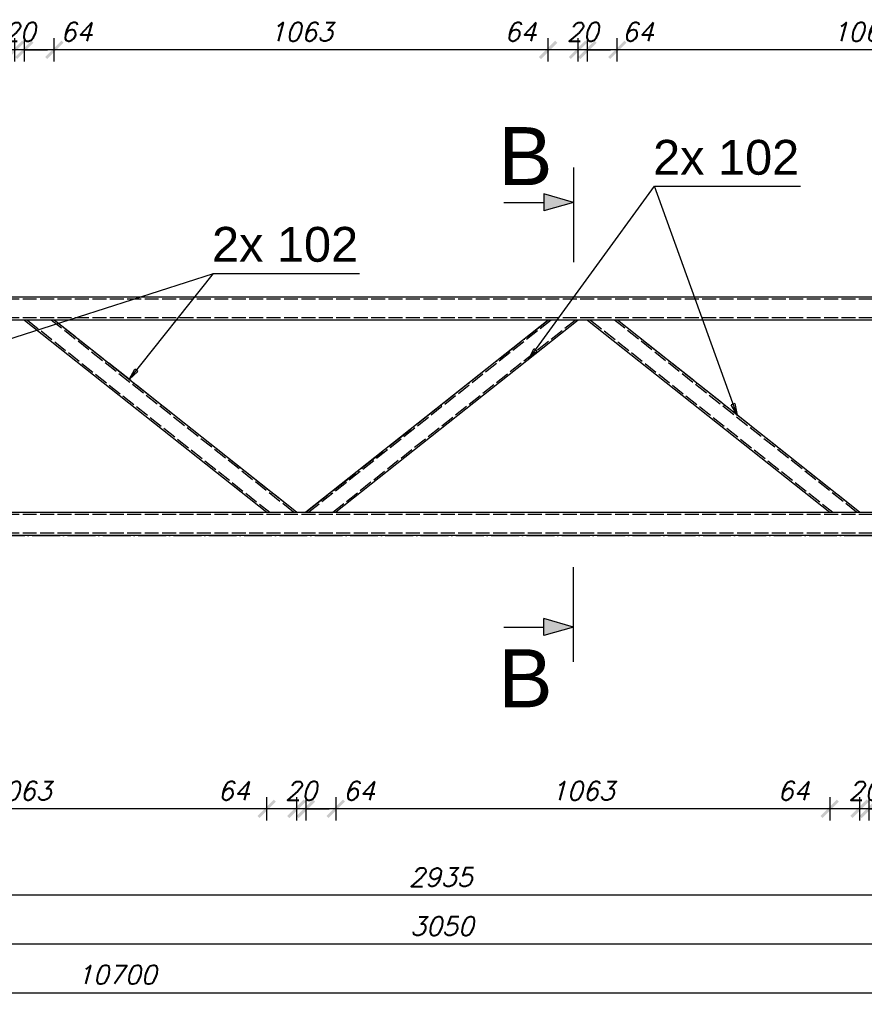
# Model space of a CAD drawing. Header units: millimetres. Extents: x 1814 to 94182, y 11562 to 49454.
# Tile 331 of 656: x 26026 to 26208, y 20977 to 21189. Entities that reach past the tile are written whole.
import ezdxf

# ---------------------------------------------------------------- set-up
doc = ezdxf.new("R2010")
doc.units = ezdxf.units.MM
doc.linetypes.add('ACAD_ISO02W100', pattern=[15, 12, -3])
doc.linetypes.add('ACAD_ISO04W100', pattern=[30, 24, -3, 0, -3])
doc.layers.add('wymiar', color=135, linetype='Continuous', lineweight=9)
doc.styles.add('ARIAL', font='arial.ttf')
doc.styles.add('CutSymbolDown', font='arial.ttf', dxfattribs={"height": 5})
doc.styles.add('CutSymbolUp', font='arial.ttf', dxfattribs={"height": 5})
doc.styles.add('WYMIARY', font='simplex.shx', dxfattribs={"oblique": 15})
doc.dimstyles.new('1-25', dxfattribs={"dimscale": 25, "dimtxt": 0.16, "dimasz": 0.2, "dimexe": 0.1, "dimexo": 0.1, "dimgap": 0.075, "dimtad": 1, "dimdec": 0, "dimlfac": 10, "dimrnd": 0.01, "dimzin": 9, "dimtxsty": 'WYMIARY', "dimblk": 'ARCHTICK', "dimcen": 0.2, "dimdle": 0.15, "dimadec": 1, "dimazin": 1, "dimtfac": 1, "dimtdec": 0, "dimtix": 1, "dimtmove": 2, "dimatfit": 3, "dimldrblk": 'ARCHTICK', "dimfxl": 0, "dimarcsym": 0})

# ---------------------------------------------------------------- blocks, each defined once
blk = doc.blocks.new('sectionup')
blk.add_hatch(color=256).paths.add_polyline_path([(-2.545, 0.728), (-2.545, -0.728), (0, 0)])
at = {"color": 7, "linetype": 'Continuous'}
for p, q in [((0, 3), (0, -5.151)), ((-6, 0), (-2.545, 0))]:
    blk.add_line(p, q, dxfattribs=at)
for p, q in [((0, 0), (-2.545, 0.728)), ((-2.545, 0.728), (-2.545, -0.728)), ((0, 0), (-2.545, -0.728))]:
    blk.add_line(p, q)
blk = doc.blocks.new('sectiondown')
blk.add_hatch(color=256).paths.add_polyline_path([(0, 0), (-2.545, 0.728), (-2.545, -0.728)])
at = {"color": 7, "linetype": 'Continuous'}
for p, q in [((0, -3), (0, 5.151)), ((-6, 0), (-2.545, 0))]:
    blk.add_line(p, q, dxfattribs=at)
for p, q in [((0, 0), (-2.545, 0.728)), ((-2.545, -0.728), (-2.545, 0.728)), ((0, 0), (-2.545, -0.728))]:
    blk.add_line(p, q)
blk = doc.blocks.new('_ARCHTICK')
at = {"color": 0, "linetype": 'ByBlock', "lineweight": -2}
blk.add_solid([(0.398, 0.309), (0.309, 0.398), (-0.309, -0.398), (-0.398, -0.309)], dxfattribs=at)
blk = doc.blocks.new('*D2474')
at = {"layer": 'Defpoints', "color": 0}
for p in [(25970.36, 21122.62), (26263.85, 21115.75), (25970.36, 21000.91)]:
    blk.add_point(p, dxfattribs=at)
at = {"layer": 'wymiar', "color": 0, "lineweight": -2}
for p, q in [((25970.36, 21003.41), (25970.36, 20998.41)), ((26263.85, 21003.41), (26263.85, 20998.41)), ((26267.6, 21000.91), (25966.61, 21000.91))]:
    blk.add_line(p, q, dxfattribs=at)
at = {"layer": 'wymiar', "color": 0, "lineweight": -2, "xscale": 5, "yscale": 5, "zscale": 5, "rotation": 180}
blk.add_blockref('_ARCHTICK', (25970.36, 21000.91), dxfattribs=at)
at = {"layer": 'wymiar', "color": 0, "lineweight": -2, "xscale": 5, "yscale": 5, "zscale": 5}
blk.add_blockref('_ARCHTICK', (26263.85, 21000.91), dxfattribs=at)
at = {"layer": 'wymiar', "color": 0, "insert": (26117.1, 21004.78), "char_height": 4, "attachment_point": 5, "style": 'WYMIARY'}
blk.add_mtext('2935', dxfattribs=at)
blk = doc.blocks.new('*D2481')
at = {"layer": 'Defpoints', "color": 0}
for p in [(26269.85, 21105.46), (25964.86, 21103.15), (25964.86, 20990.35)]:
    blk.add_point(p, dxfattribs=at)
at = {"layer": 'wymiar', "color": 0, "lineweight": -2}
for p, q in [((25964.86, 20992.85), (25964.86, 20987.85)), ((26269.85, 20992.85), (26269.85, 20987.85)), ((26273.6, 20990.35), (25961.11, 20990.35))]:
    blk.add_line(p, q, dxfattribs=at)
at = {"layer": 'wymiar', "color": 0, "lineweight": -2, "xscale": 5, "yscale": 5, "zscale": 5, "rotation": 180}
blk.add_blockref('_ARCHTICK', (25964.86, 20990.35), dxfattribs=at)
at = {"layer": 'wymiar', "color": 0, "lineweight": -2, "xscale": 5, "yscale": 5, "zscale": 5}
blk.add_blockref('_ARCHTICK', (26269.85, 20990.35), dxfattribs=at)
at = {"layer": 'wymiar', "color": 0, "insert": (26117.35, 20994.22), "char_height": 4, "attachment_point": 5, "style": 'WYMIARY'}
blk.add_mtext('3050', dxfattribs=at)
blk = doc.blocks.new('*D2485')
at = {"layer": 'Defpoints', "color": 0}
for p in [(25512.37, 21104.04), (26582.34, 21104.04), (26582.34, 20979.9)]:
    blk.add_point(p, dxfattribs=at)
at = {"layer": 'wymiar', "color": 0, "lineweight": -2}
for p, q in [((25512.37, 20982.4), (25512.37, 20977.4)), ((26582.34, 20982.4), (26582.34, 20977.4)), ((25508.62, 20979.9), (26586.09, 20979.9))]:
    blk.add_line(p, q, dxfattribs=at)
at = {"layer": 'wymiar', "color": 0, "lineweight": -2, "xscale": 5, "yscale": 5, "zscale": 5, "rotation": 180}
blk.add_blockref('_ARCHTICK', (25512.37, 20979.9), dxfattribs=at)
at = {"layer": 'wymiar', "color": 0, "lineweight": -2, "xscale": 5, "yscale": 5, "zscale": 5}
blk.add_blockref('_ARCHTICK', (26582.34, 20979.9), dxfattribs=at)
at = {"layer": 'wymiar', "color": 0, "insert": (26047.35, 20983.78), "char_height": 4, "attachment_point": 5, "style": 'WYMIARY'}
blk.add_mtext('10700', dxfattribs=at)
blk = doc.blocks.new('*D2500')
at = {"layer": 'Defpoints', "color": 0}
for p in [(26155.1, 21182.92), (26155.1, 21124.74), (26261.4, 21124.74)]:
    blk.add_point(p, dxfattribs=at)
at = {"layer": 'wymiar', "color": 0, "lineweight": -2}
for p, q in [((26155.1, 21180.42), (26155.1, 21185.42)), ((26261.4, 21180.42), (26261.4, 21185.42)), ((26265.15, 21182.92), (26151.35, 21182.92))]:
    blk.add_line(p, q, dxfattribs=at)
at = {"layer": 'wymiar', "color": 0, "lineweight": -2, "xscale": 5, "yscale": 5, "zscale": 5, "rotation": 180}
blk.add_blockref('_ARCHTICK', (26155.1, 21182.92), dxfattribs=at)
at = {"layer": 'wymiar', "color": 0, "lineweight": -2, "xscale": 5, "yscale": 5, "zscale": 5}
blk.add_blockref('_ARCHTICK', (26261.4, 21182.92), dxfattribs=at)
at = {"layer": 'wymiar', "color": 0, "insert": (26208.25, 21186.79), "char_height": 4, "attachment_point": 5, "style": 'WYMIARY'}
blk.add_mtext('1063', dxfattribs=at)
blk = doc.blocks.new('*D2501')
at = {"layer": 'Defpoints', "color": 0}
for p in [(26148.67, 21182.92), (26148.67, 21124.74), (26155.1, 21124.74)]:
    blk.add_point(p, dxfattribs=at)
at = {"layer": 'wymiar', "color": 0, "lineweight": -2}
for p, q in [((26148.67, 21180.42), (26148.67, 21185.42)), ((26155.1, 21180.42), (26155.1, 21185.42)), ((26158.85, 21182.92), (26144.92, 21182.92))]:
    blk.add_line(p, q, dxfattribs=at)
at = {"layer": 'wymiar', "color": 0, "lineweight": -2, "xscale": 5, "yscale": 5, "zscale": 5, "rotation": 180}
blk.add_blockref('_ARCHTICK', (26148.67, 21182.92), dxfattribs=at)
at = {"layer": 'wymiar', "color": 0, "lineweight": -2, "xscale": 5, "yscale": 5, "zscale": 5}
blk.add_blockref('_ARCHTICK', (26155.1, 21182.92), dxfattribs=at)
at = {"layer": 'wymiar', "color": 0, "insert": (26159.55, 21186.79), "char_height": 4, "attachment_point": 5, "style": 'WYMIARY'}
blk.add_mtext('64', dxfattribs=at)
blk = doc.blocks.new('*D2502')
at = {"layer": 'Defpoints', "color": 0}
for p in [(26146.64, 21182.92), (26146.64, 21124.74), (26148.67, 21124.74)]:
    blk.add_point(p, dxfattribs=at)
at = {"layer": 'wymiar', "color": 0, "lineweight": -2}
for p, q in [((26146.64, 21180.42), (26146.64, 21185.42)), ((26148.67, 21180.42), (26148.67, 21185.42)), ((26146.64, 21182.92), (26141.64, 21182.92)), ((26148.67, 21182.92), (26146.64, 21182.92)), ((26148.67, 21182.92), (26153.67, 21182.92))]:
    blk.add_line(p, q, dxfattribs=at)
at = {"layer": 'wymiar', "color": 0, "lineweight": -2, "xscale": 5, "yscale": 5, "zscale": 5}
blk.add_blockref('_ARCHTICK', (26146.64, 21182.92), dxfattribs=at)
at = {"layer": 'wymiar', "color": 0, "lineweight": -2, "xscale": 5, "yscale": 5, "zscale": 5, "rotation": 180}
blk.add_blockref('_ARCHTICK', (26148.67, 21182.92), dxfattribs=at)
at = {"layer": 'wymiar', "color": 0, "insert": (26147.65, 21186.79), "char_height": 4, "attachment_point": 5, "style": 'WYMIARY'}
blk.add_mtext('20', dxfattribs=at)
blk = doc.blocks.new('*D2503')
at = {"layer": 'Defpoints', "color": 0}
for p in [(26140.2, 21182.92), (26140.2, 21124.74), (26146.64, 21124.74)]:
    blk.add_point(p, dxfattribs=at)
at = {"layer": 'wymiar', "color": 0, "lineweight": -2}
for p, q in [((26140.2, 21180.42), (26140.2, 21185.42)), ((26146.64, 21180.42), (26146.64, 21185.42)), ((26150.39, 21182.92), (26136.45, 21182.92))]:
    blk.add_line(p, q, dxfattribs=at)
at = {"layer": 'wymiar', "color": 0, "lineweight": -2, "xscale": 5, "yscale": 5, "zscale": 5, "rotation": 180}
blk.add_blockref('_ARCHTICK', (26140.2, 21182.92), dxfattribs=at)
at = {"layer": 'wymiar', "color": 0, "lineweight": -2, "xscale": 5, "yscale": 5, "zscale": 5}
blk.add_blockref('_ARCHTICK', (26146.64, 21182.92), dxfattribs=at)
at = {"layer": 'wymiar', "color": 0, "insert": (26134.26, 21186.79), "char_height": 4, "attachment_point": 5, "style": 'WYMIARY'}
blk.add_mtext('64', dxfattribs=at)
blk = doc.blocks.new('*D2504')
at = {"layer": 'Defpoints', "color": 0}
for p in [(26033.91, 21182.92), (26033.91, 21124.74), (26140.2, 21124.74)]:
    blk.add_point(p, dxfattribs=at)
at = {"layer": 'wymiar', "color": 0, "lineweight": -2}
for p, q in [((26033.91, 21180.42), (26033.91, 21185.42)), ((26140.2, 21180.42), (26140.2, 21185.42)), ((26143.95, 21182.92), (26030.16, 21182.92))]:
    blk.add_line(p, q, dxfattribs=at)
at = {"layer": 'wymiar', "color": 0, "lineweight": -2, "xscale": 5, "yscale": 5, "zscale": 5, "rotation": 180}
blk.add_blockref('_ARCHTICK', (26033.91, 21182.92), dxfattribs=at)
at = {"layer": 'wymiar', "color": 0, "lineweight": -2, "xscale": 5, "yscale": 5, "zscale": 5}
blk.add_blockref('_ARCHTICK', (26140.2, 21182.92), dxfattribs=at)
at = {"layer": 'wymiar', "color": 0, "insert": (26087.05, 21186.79), "char_height": 4, "attachment_point": 5, "style": 'WYMIARY'}
blk.add_mtext('1063', dxfattribs=at)
blk = doc.blocks.new('*D2505')
at = {"layer": 'Defpoints', "color": 0}
for p in [(26027.47, 21182.92), (26027.47, 21124.74), (26033.91, 21124.74)]:
    blk.add_point(p, dxfattribs=at)
at = {"layer": 'wymiar', "color": 0, "lineweight": -2}
for p, q in [((26027.47, 21180.42), (26027.47, 21185.42)), ((26033.91, 21180.42), (26033.91, 21185.42)), ((26037.66, 21182.92), (26023.72, 21182.92))]:
    blk.add_line(p, q, dxfattribs=at)
at = {"layer": 'wymiar', "color": 0, "lineweight": -2, "xscale": 5, "yscale": 5, "zscale": 5, "rotation": 180}
blk.add_blockref('_ARCHTICK', (26027.47, 21182.92), dxfattribs=at)
at = {"layer": 'wymiar', "color": 0, "lineweight": -2, "xscale": 5, "yscale": 5, "zscale": 5}
blk.add_blockref('_ARCHTICK', (26033.91, 21182.92), dxfattribs=at)
at = {"layer": 'wymiar', "color": 0, "insert": (26038.68, 21186.79), "char_height": 4, "attachment_point": 5, "style": 'WYMIARY'}
blk.add_mtext('64', dxfattribs=at)
blk = doc.blocks.new('*D2506')
at = {"layer": 'Defpoints', "color": 0}
for p in [(26025.44, 21182.92), (26025.44, 21124.74), (26027.47, 21124.74)]:
    blk.add_point(p, dxfattribs=at)
at = {"layer": 'wymiar', "color": 0, "lineweight": -2}
for p, q in [((26025.44, 21180.42), (26025.44, 21185.42)), ((26027.47, 21180.42), (26027.47, 21185.42)), ((26025.44, 21182.92), (26020.44, 21182.92)), ((26027.47, 21182.92), (26025.44, 21182.92)), ((26027.47, 21182.92), (26032.47, 21182.92))]:
    blk.add_line(p, q, dxfattribs=at)
at = {"layer": 'wymiar', "color": 0, "lineweight": -2, "xscale": 5, "yscale": 5, "zscale": 5}
blk.add_blockref('_ARCHTICK', (26025.44, 21182.92), dxfattribs=at)
at = {"layer": 'wymiar', "color": 0, "lineweight": -2, "xscale": 5, "yscale": 5, "zscale": 5, "rotation": 180}
blk.add_blockref('_ARCHTICK', (26027.47, 21182.92), dxfattribs=at)
at = {"layer": 'wymiar', "color": 0, "insert": (26026.46, 21186.79), "char_height": 4, "attachment_point": 5, "style": 'WYMIARY'}
blk.add_mtext('20', dxfattribs=at)
blk = doc.blocks.new('*D2507')
at = {"layer": 'Defpoints', "color": 0}
for p in [(26019.01, 21182.92), (26019.01, 21124.74), (26025.44, 21124.74)]:
    blk.add_point(p, dxfattribs=at)
at = {"layer": 'wymiar', "color": 0, "lineweight": -2}
for p, q in [((26019.01, 21180.42), (26019.01, 21185.42)), ((26025.44, 21180.42), (26025.44, 21185.42)), ((26029.19, 21182.92), (26015.26, 21182.92))]:
    blk.add_line(p, q, dxfattribs=at)
at = {"layer": 'wymiar', "color": 0, "lineweight": -2, "xscale": 5, "yscale": 5, "zscale": 5, "rotation": 180}
blk.add_blockref('_ARCHTICK', (26019.01, 21182.92), dxfattribs=at)
at = {"layer": 'wymiar', "color": 0, "lineweight": -2, "xscale": 5, "yscale": 5, "zscale": 5}
blk.add_blockref('_ARCHTICK', (26025.44, 21182.92), dxfattribs=at)
at = {"layer": 'wymiar', "color": 0, "insert": (26012.68, 21186.79), "char_height": 4, "attachment_point": 5, "style": 'WYMIARY'}
blk.add_mtext('64', dxfattribs=at)
blk = doc.blocks.new('*D2541')
at = {"layer": 'Defpoints', "color": 0}
for p in [(26209.25, 21083.34), (26215.69, 21083.34), (26209.25, 21019.5)]:
    blk.add_point(p, dxfattribs=at)
at = {"layer": 'wymiar', "color": 0, "lineweight": -2}
for p, q in [((26209.25, 21022), (26209.25, 21017)), ((26215.69, 21022), (26215.69, 21017)), ((26219.44, 21019.5), (26205.5, 21019.5))]:
    blk.add_line(p, q, dxfattribs=at)
at = {"layer": 'wymiar', "color": 0, "lineweight": -2, "xscale": 5, "yscale": 5, "zscale": 5, "rotation": 180}
blk.add_blockref('_ARCHTICK', (26209.25, 21019.5), dxfattribs=at)
at = {"layer": 'wymiar', "color": 0, "lineweight": -2, "xscale": 5, "yscale": 5, "zscale": 5}
blk.add_blockref('_ARCHTICK', (26215.69, 21019.5), dxfattribs=at)
at = {"layer": 'wymiar', "color": 0, "insert": (26220.65, 21023.38), "char_height": 4, "attachment_point": 5, "style": 'WYMIARY'}
blk.add_mtext('64', dxfattribs=at)
blk = doc.blocks.new('*D2542')
at = {"layer": 'Defpoints', "color": 0}
for p in [(26207.25, 21083.34), (26209.25, 21083.34), (26207.25, 21019.5)]:
    blk.add_point(p, dxfattribs=at)
at = {"layer": 'wymiar', "color": 0, "lineweight": -2}
for p, q in [((26207.25, 21022), (26207.25, 21017)), ((26209.25, 21022), (26209.25, 21017)), ((26207.25, 21019.5), (26202.25, 21019.5)), ((26209.25, 21019.5), (26207.25, 21019.5)), ((26209.25, 21019.5), (26214.25, 21019.5))]:
    blk.add_line(p, q, dxfattribs=at)
at = {"layer": 'wymiar', "color": 0, "lineweight": -2, "xscale": 5, "yscale": 5, "zscale": 5}
blk.add_blockref('_ARCHTICK', (26207.25, 21019.5), dxfattribs=at)
at = {"layer": 'wymiar', "color": 0, "lineweight": -2, "xscale": 5, "yscale": 5, "zscale": 5, "rotation": 180}
blk.add_blockref('_ARCHTICK', (26209.25, 21019.5), dxfattribs=at)
at = {"layer": 'wymiar', "color": 0, "insert": (26208.25, 21023.38), "char_height": 4, "attachment_point": 5, "style": 'WYMIARY'}
blk.add_mtext('20', dxfattribs=at)
blk = doc.blocks.new('*D2543')
at = {"layer": 'Defpoints', "color": 0}
for p in [(26200.82, 21083.34), (26207.25, 21083.34), (26200.82, 21019.5)]:
    blk.add_point(p, dxfattribs=at)
at = {"layer": 'wymiar', "color": 0, "lineweight": -2}
for p, q in [((26200.82, 21022), (26200.82, 21017)), ((26207.25, 21022), (26207.25, 21017)), ((26211, 21019.5), (26197.07, 21019.5))]:
    blk.add_line(p, q, dxfattribs=at)
at = {"layer": 'wymiar', "color": 0, "lineweight": -2, "xscale": 5, "yscale": 5, "zscale": 5, "rotation": 180}
blk.add_blockref('_ARCHTICK', (26200.82, 21019.5), dxfattribs=at)
at = {"layer": 'wymiar', "color": 0, "lineweight": -2, "xscale": 5, "yscale": 5, "zscale": 5}
blk.add_blockref('_ARCHTICK', (26207.25, 21019.5), dxfattribs=at)
at = {"layer": 'wymiar', "color": 0, "insert": (26193.03, 21023.38), "char_height": 4, "attachment_point": 5, "style": 'WYMIARY'}
blk.add_mtext('64', dxfattribs=at)
blk = doc.blocks.new('*D2544')
at = {"layer": 'Defpoints', "color": 0}
for p in [(26094.49, 21083.34), (26200.82, 21083.34), (26094.49, 21019.5)]:
    blk.add_point(p, dxfattribs=at)
at = {"layer": 'wymiar', "color": 0, "lineweight": -2}
for p, q in [((26094.49, 21022), (26094.49, 21017)), ((26200.82, 21022), (26200.82, 21017)), ((26204.57, 21019.5), (26090.74, 21019.5))]:
    blk.add_line(p, q, dxfattribs=at)
at = {"layer": 'wymiar', "color": 0, "lineweight": -2, "xscale": 5, "yscale": 5, "zscale": 5, "rotation": 180}
blk.add_blockref('_ARCHTICK', (26094.49, 21019.5), dxfattribs=at)
at = {"layer": 'wymiar', "color": 0, "lineweight": -2, "xscale": 5, "yscale": 5, "zscale": 5}
blk.add_blockref('_ARCHTICK', (26200.82, 21019.5), dxfattribs=at)
at = {"layer": 'wymiar', "color": 0, "insert": (26147.65, 21023.38), "char_height": 4, "attachment_point": 5, "style": 'WYMIARY'}
blk.add_mtext('1063', dxfattribs=at)
blk = doc.blocks.new('*D2545')
at = {"layer": 'Defpoints', "color": 0}
for p in [(26088.05, 21083.34), (26094.49, 21083.34), (26088.05, 21019.5)]:
    blk.add_point(p, dxfattribs=at)
at = {"layer": 'wymiar', "color": 0, "lineweight": -2}
for p, q in [((26088.05, 21022), (26088.05, 21017)), ((26094.49, 21022), (26094.49, 21017)), ((26098.24, 21019.5), (26084.3, 21019.5))]:
    blk.add_line(p, q, dxfattribs=at)
at = {"layer": 'wymiar', "color": 0, "lineweight": -2, "xscale": 5, "yscale": 5, "zscale": 5, "rotation": 180}
blk.add_blockref('_ARCHTICK', (26088.05, 21019.5), dxfattribs=at)
at = {"layer": 'wymiar', "color": 0, "lineweight": -2, "xscale": 5, "yscale": 5, "zscale": 5}
blk.add_blockref('_ARCHTICK', (26094.49, 21019.5), dxfattribs=at)
at = {"layer": 'wymiar', "color": 0, "insert": (26099.5, 21023.38), "char_height": 4, "attachment_point": 5, "style": 'WYMIARY'}
blk.add_mtext('64', dxfattribs=at)
blk = doc.blocks.new('*D2546')
at = {"layer": 'Defpoints', "color": 0}
for p in [(26086.05, 21083.34), (26088.05, 21083.34), (26086.05, 21019.5)]:
    blk.add_point(p, dxfattribs=at)
at = {"layer": 'wymiar', "color": 0, "lineweight": -2}
for p, q in [((26086.05, 21022), (26086.05, 21017)), ((26088.05, 21022), (26088.05, 21017)), ((26086.05, 21019.5), (26081.05, 21019.5)), ((26088.05, 21019.5), (26086.05, 21019.5)), ((26088.05, 21019.5), (26093.05, 21019.5))]:
    blk.add_line(p, q, dxfattribs=at)
at = {"layer": 'wymiar', "color": 0, "lineweight": -2, "xscale": 5, "yscale": 5, "zscale": 5}
blk.add_blockref('_ARCHTICK', (26086.05, 21019.5), dxfattribs=at)
at = {"layer": 'wymiar', "color": 0, "lineweight": -2, "xscale": 5, "yscale": 5, "zscale": 5, "rotation": 180}
blk.add_blockref('_ARCHTICK', (26088.05, 21019.5), dxfattribs=at)
at = {"layer": 'wymiar', "color": 0, "insert": (26087.05, 21023.38), "char_height": 4, "attachment_point": 5, "style": 'WYMIARY'}
blk.add_mtext('20', dxfattribs=at)
blk = doc.blocks.new('*D2547')
at = {"layer": 'Defpoints', "color": 0}
for p in [(26079.62, 21083.34), (26086.05, 21083.34), (26079.62, 21019.5)]:
    blk.add_point(p, dxfattribs=at)
at = {"layer": 'wymiar', "color": 0, "lineweight": -2}
for p, q in [((26079.62, 21022), (26079.62, 21017)), ((26086.05, 21022), (26086.05, 21017)), ((26089.8, 21019.5), (26075.87, 21019.5))]:
    blk.add_line(p, q, dxfattribs=at)
at = {"layer": 'wymiar', "color": 0, "lineweight": -2, "xscale": 5, "yscale": 5, "zscale": 5, "rotation": 180}
blk.add_blockref('_ARCHTICK', (26079.62, 21019.5), dxfattribs=at)
at = {"layer": 'wymiar', "color": 0, "lineweight": -2, "xscale": 5, "yscale": 5, "zscale": 5}
blk.add_blockref('_ARCHTICK', (26086.05, 21019.5), dxfattribs=at)
at = {"layer": 'wymiar', "color": 0, "insert": (26072.55, 21023.38), "char_height": 4, "attachment_point": 5, "style": 'WYMIARY'}
blk.add_mtext('64', dxfattribs=at)
blk = doc.blocks.new('*D2548')
at = {"layer": 'Defpoints', "color": 0}
for p in [(25973.29, 21083.34), (26079.62, 21083.34), (25973.29, 21019.5)]:
    blk.add_point(p, dxfattribs=at)
at = {"layer": 'wymiar', "color": 0, "lineweight": -2}
for p, q in [((25973.29, 21022), (25973.29, 21017)), ((26079.62, 21022), (26079.62, 21017)), ((26083.37, 21019.5), (25969.54, 21019.5))]:
    blk.add_line(p, q, dxfattribs=at)
at = {"layer": 'wymiar', "color": 0, "lineweight": -2, "xscale": 5, "yscale": 5, "zscale": 5, "rotation": 180}
blk.add_blockref('_ARCHTICK', (25973.29, 21019.5), dxfattribs=at)
at = {"layer": 'wymiar', "color": 0, "lineweight": -2, "xscale": 5, "yscale": 5, "zscale": 5}
blk.add_blockref('_ARCHTICK', (26079.62, 21019.5), dxfattribs=at)
at = {"layer": 'wymiar', "color": 0, "insert": (26026.46, 21023.38), "char_height": 4, "attachment_point": 5, "style": 'WYMIARY'}
blk.add_mtext('1063', dxfattribs=at)

msp = doc.modelspace()

# ---------------------------------------------------------------- linework, layer by layer
at = {"color": 7}
for p, q in [((26135.983, 21116.276), (26163.11, 21153.535)), ((26017.617, 21118.526), (26068.168, 21134.796))]:
    msp.add_line(p, q, dxfattribs=at)
at = {"color": 10, "linetype": 'ACAD_ISO04W100', "ltscale": 0.25}
for p, q in [((25512.366, 21129.744), (26581.366, 21129.744)), ((26086.066, 21083.344), (26033.916, 21124.744)), ((26088.066, 21083.344), (26140.216, 21124.744)), ((26207.266, 21083.344), (26155.116, 21124.744)), ((25512.366, 21078.344), (26581.366, 21078.344))]:
    msp.add_line(p, q, dxfattribs=at)
at = {"color": 145, "linetype": 'Continuous', "ltscale": 0.25}
for p, q in [((25970.367, 21129.744), (26263.867, 21129.744)), ((26263.867, 21124.744), (25970.367, 21124.744)), ((26027.482, 21124.744), (26079.632, 21083.344)), ((26086.065, 21083.344), (26033.916, 21124.744)), ((26140.215, 21124.744), (26088.066, 21083.344)), ((26146.649, 21124.744), (26094.499, 21083.344)), ((26148.682, 21124.744), (26200.832, 21083.344)), ((26207.265, 21083.344), (26155.116, 21124.744)), ((25970.367, 21083.344), (26263.867, 21083.344)), ((26263.867, 21078.344), (25970.367, 21078.344))]:
    msp.add_line(p, q, dxfattribs=at)
at = {"color": 84, "linetype": 'ACAD_ISO02W100', "ltscale": 0.25}
for p, q in [((26581.366, 21129.244), (25512.366, 21129.244)), ((26581.366, 21125.244), (25512.366, 21125.244)), ((26028.126, 21124.744), (26080.275, 21083.344)), ((26085.422, 21083.344), (26033.272, 21124.744)), ((26140.859, 21124.744), (26088.709, 21083.344)), ((26093.856, 21083.344), (26146.006, 21124.744)), ((26149.326, 21124.744), (26201.475, 21083.344)), ((26206.622, 21083.344), (26154.472, 21124.744)), ((26581.366, 21082.844), (25512.366, 21082.844)), ((26581.366, 21078.844), (25512.366, 21078.844))]:
    msp.add_line(p, q, dxfattribs=at)
at = {"color": 0, "linetype": 'ByBlock', "lineweight": -2}
for p, q in [((26135.983, 21116.276, -2), (26137.117, 21118.543, -2)), ((26137.791, 21118.052, -2), (26135.983, 21116.276, -2)), ((26137.791, 21118.052, -2), (26137.117, 21118.543, -2)), ((26050.031, 21111.95, -2), (26051.259, 21114.167, -2)), ((26051.912, 21113.649, -2), (26050.031, 21111.95, -2)), ((26051.912, 21113.649, -2), (26051.259, 21114.167, -2)), ((26180.425, 21106.782, -2), (26179.641, 21106.499, -2)), ((26180.882, 21104.289, -2), (26179.641, 21106.499, -2)), ((26180.425, 21106.782, -2), (26180.882, 21104.289, -2))]:
    msp.add_line(p, q, dxfattribs=at)
at = {"color": 7}
for points in [[(26180.882, 21104.289), (26163.11, 21153.535), (26194.568, 21153.535)], [(26050.031, 21111.95), (26068.168, 21134.796), (26099.626, 21134.796)]]:
    msp.add_lwpolyline(points, dxfattribs=at)

# ---------------------------------------------------------------- block references
at = {"xscale": 2.499949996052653, "yscale": 2.499949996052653, "zscale": 2.499949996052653}
for name, p in [('sectionup', (26145.67, 21150.072)), ('sectiondown', (26145.67, 21058.63))]:
    msp.add_blockref(name, p, dxfattribs=at)

# ---------------------------------------------------------------- texts
at = {"color": 96}
for style, p in [('CutSymbolUp', (26129.507, 21153.789)), ('CutSymbolDown', (26129.523, 21041.364))]:
    msp.add_text('B', height=12.5, dxfattribs=dict(at, style=style)).set_placement(p)
at = {"color": 7, "style": 'ARIAL'}
for p in [(26162.803, 21156.035), (26067.861, 21137.296)]:
    msp.add_text('2x 102', height=7.5, dxfattribs=at).set_placement(p)

# ---------------------------------------------------------------- dimensions: what is measured, and where the dimension line sits
at = {"layer": 'wymiar'}
for base, p1, p2, picture, middle in [((26019.005, 21182.917), (26025.439, 21124.744), (26019.005, 21124.744), '*D2507', (26012.681, 21186.792)), ((26027.472, 21182.917), (26033.905, 21124.744), (26027.472, 21124.744), '*D2505', (26038.681, 21186.792)), ((26140.203, 21182.917), (26146.636, 21124.744), (26140.203, 21124.744), '*D2503', (26134.263, 21186.792)), ((26148.67, 21182.917), (26155.103, 21124.744), (26148.67, 21124.744), '*D2501', (26159.552, 21186.792)), ((26079.621, 21019.505), (26086.054, 21083.345), (26079.621, 21083.345), '*D2547', (26072.546, 21023.38)), ((26088.054, 21019.505), (26094.487, 21083.345), (26088.054, 21083.345), '*D2545', (26099.495, 21023.38)), ((26200.818, 21019.505), (26207.252, 21083.345), (26200.818, 21083.345), '*D2543', (26193.034, 21023.38)), ((26209.252, 21019.505), (26215.685, 21083.345), (26209.252, 21083.345), '*D2541', (26220.649, 21023.38))]:
    dim = msp.add_linear_dim(base=base, p1=p1, p2=p2, angle=180, dimstyle='1-25', dxfattribs=at)
    dim.commit()
    dim.dimension.update_dxf_attribs({"geometry": picture, "text_midpoint": middle, "dimtype": 160})
for base, p1, p2, picture, middle in [((26025.439, 21182.917), (26027.472, 21124.744), (26025.439, 21124.744), '*D2506', (26026.455, 21186.792)), ((26033.905, 21182.917), (26140.203, 21124.744), (26033.905, 21124.744), '*D2504', (26087.054, 21186.792)), ((26146.636, 21182.917), (26148.67, 21124.744), (26146.636, 21124.744), '*D2502', (26147.653, 21186.792)), ((26155.103, 21182.917), (26261.401, 21124.744), (26155.103, 21124.744), '*D2500', (26208.252, 21186.792)), ((25970.357, 21000.906), (26263.852, 21115.75), (25970.357, 21122.624), '*D2474', (26117.105, 21004.781)), ((25964.857, 20990.349), (26269.85, 21105.457), (25964.857, 21103.151), '*D2481', (26117.354, 20994.224)), ((26582.344, 20979.901), (25512.366, 21104.044), (26582.344, 21104.044), '*D2485', (26047.355, 20983.776)), ((25973.29, 21019.505), (26079.621, 21083.345), (25973.29, 21083.345), '*D2548', (26026.455, 21023.38)), ((26086.054, 21019.505), (26088.054, 21083.345), (26086.054, 21083.345), '*D2546', (26087.054, 21023.38)), ((26094.487, 21019.505), (26200.818, 21083.345), (26094.487, 21083.345), '*D2544', (26147.653, 21023.38)), ((26207.252, 21019.505), (26209.252, 21083.345), (26207.252, 21083.345), '*D2542', (26208.252, 21023.38))]:
    dim = msp.add_linear_dim(base=base, p1=p1, p2=p2, angle=180, dimstyle='1-25', dxfattribs=at)
    dim.commit()
    dim.dimension.update_dxf_attribs({"geometry": picture, "text_midpoint": middle})

doc.saveas('drawing.dxf')
